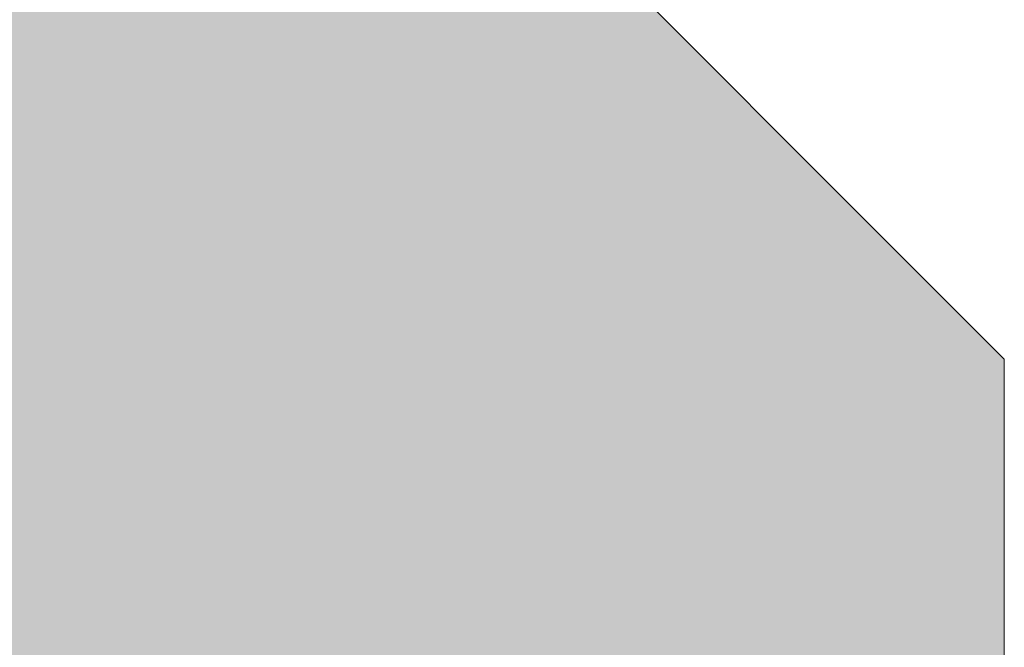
# Model space of a CAD drawing. Header units: millimetres. Extents: x 17 to 413, y 4 to 292.
# Tile 287 of 396: x 173.63 to 177.23, y 182.26 to 184.55. Entities that reach past the tile are written whole.
import ezdxf

# ---------------------------------------------------------------- set-up
doc = ezdxf.new("R2010")
doc.units = ezdxf.units.MM
doc.layers.add('FILL-WHITE', color=7, linetype='Continuous')
doc.layers.add('LINE-CORE', color=7, linetype='Continuous')

msp = doc.modelspace()

# ---------------------------------------------------------------- hatches: boundary and pattern name
at = {"layer": 'FILL-WHITE', "true_color": 0xffffff}
h = msp.add_hatch(color=256, dxfattribs=at)
h.dxf.hatch_style = 1
h.paths.add_polyline_path([(143.8058, 183.2987), (160.5218, 200.0147), (177.2258, 183.3107), (177.2258, 183.3107), (177.2258, 181.7723), (177.2258, 181.7723), (177.2258, 181.7723), (177.2258, 181.7723), (143.8058, 181.7723), (143.8058, 183.2987)])
h = msp.add_hatch(color=256, dxfattribs=at)
h.dxf.hatch_style = 1
h.paths.add_polyline_path([(143.8058, 183.2987), (143.8058, 183.2987), (160.5218, 200.0147), (177.2258, 183.3107), (177.2258, 183.3107), (177.2258, 183.3107), (177.2258, 183.3107), (177.2258, 183.3107), (177.2258, 181.7723), (143.8058, 181.7723)])
h = msp.add_hatch(color=256, dxfattribs=at)
h.dxf.hatch_style = 1
h.paths.add_polyline_path([(177.2258, 183.3107), (177.2258, 183.3107), (177.2258, 183.3107)])

# ---------------------------------------------------------------- linework, layer by layer
at = {"layer": 'LINE-CORE', "lineweight": 5}
for points in [[(143.8058, 183.2987), (160.5218, 200.0147), (177.2258, 183.3107), (177.2258, 183.3107), (177.2258, 181.7723), (177.2258, 181.7723), (177.2258, 181.7723), (177.2258, 181.7723), (143.8058, 181.7723), (143.8058, 183.2987)], [(143.8058, 183.2987), (143.8058, 183.2987), (160.5218, 200.0147), (177.2258, 183.3107), (177.2258, 183.3107), (177.2258, 183.3107), (177.2258, 183.3107), (177.2258, 183.3107), (177.2258, 181.7723), (143.8058, 181.7723)], [(177.2258, 183.3107), (177.2258, 183.3107), (177.2258, 183.3107)]]:
    msp.add_lwpolyline(points, close=True, dxfattribs=at)

doc.saveas('drawing.dxf')
